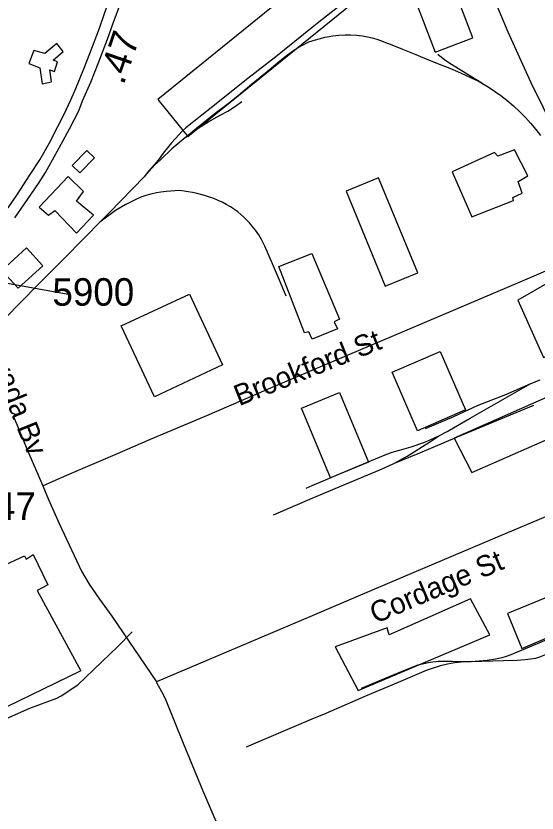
# Model space of a CAD drawing. Extents: x 1383679 to 1536984, y 460658 to 651027.
# Drawn here: x 1418729 to 1421096, y 503266 to 506884 of the extents above; entities that cross this region are included whole.
import ezdxf

# ---------------------------------------------------------------- set-up
doc = ezdxf.new("R2010")
doc.units = 0
for name, color, linetype in [('Exist Cultural Warehouse Building Footprint', 7, 'Continuous'), ('Exist Hydrographic Misc Water Feature', 7, 'Continuous'), ('Exist Railroad Spur', 7, 'Continuous'), ('Exist Road Non-System Type 51', 7, 'Continuous'), ('Exist Road Non-System Type 51 Label', 7, 'Continuous'), ('Exist Road Primary NC UnDivided 4 Lane Attributed', 7, 'Continuous'), ('Exist Road Secondary Mileage Hundredths English Label', 7, 'Continuous'), ('Exist Road Secondary Type 51 Attributed', 7, 'Continuous'), ('Exist Road Secondary Type 51 Label', 7, 'Continuous'), ('Exist Road Secondary Type 51 Number Label', 7, 'Continuous')]:
    doc.layers.add(name, color=color, linetype=linetype)

msp = doc.modelspace()

# ---------------------------------------------------------------- linework, layer by layer
at = {"layer": 'Exist Cultural Warehouse Building Footprint'}
for points in [[(1420287.4, 506966.7), (1420151.1, 507134.8), (1419373, 506503.8), (1419509.3, 506335.7), (1420287.4, 506966.7)], [(1420680.3, 507109.6), (1420509.6, 507044.5), (1420633.5, 506719.4), (1420804.2, 506784.4), (1420680.3, 507109.6)], [(1418810.6, 506726.7), (1418787.2, 506667.8), (1418837.5, 506647.3), (1418848, 506574.7), (1418890.1, 506583.8), (1418883.1, 506639.4), (1418904.1, 506631.5), (1418918.2, 506674.6), (1418898.3, 506682.5), (1418942.7, 506722.2), (1418914.7, 506758.5), (1418859.7, 506713.1), (1418810.6, 506726.7)], [(1418984.8, 506205.5), (1419019.6, 506171.8), (1419085.4, 506239.5), (1419050.6, 506273.3), (1418984.8, 506205.5)], [(1420993.7, 506275.8), (1420918.8, 506246.4), (1420902.4, 506264.5), (1420710.7, 506176), (1420799.5, 505971.8), (1420989, 506046.7), (1420986.6, 506060.3), (1421028.7, 506078.5), (1421010, 506132.9), (1421054.5, 506157.9), (1420993.7, 506275.8)], [(1418966.1, 506155.6), (1418835.1, 506015), (1418877.2, 505978.7), (1418905.3, 506001.3), (1419003.5, 505897), (1419080.7, 505978.7), (1419003.5, 506042.2), (1419036.3, 506087.5), (1418966.1, 506155.6)], [(1420376.3, 506148.8), (1420229, 506088.2), (1420406.7, 505656.5), (1420553.9, 505717.1), (1420376.3, 506148.8)], [(1418776.7, 505831.2), (1418664.8, 505728.9), (1418739.3, 505647.4), (1418851.2, 505749.7), (1418776.7, 505831.2)], [(1419922.8, 505746.4), (1420072.6, 505806.1), (1420198.3, 505507.7), (1420174.3, 505494.7), (1420190.3, 505463.6), (1420075.3, 505416.9), (1420059.2, 505450.6), (1420040.5, 505445.4), (1419922.8, 505746.4)], [(1421008.3, 505594.2), (1421124.8, 505333.1), (1421349.8, 505422.8), (1421317.6, 505485.1), (1421349.8, 505508.5), (1421269.4, 505648.7), (1421213.2, 505625.4), (1421173, 505687.7), (1421008.3, 505594.2)], [(1419207.2, 505476.6), (1419516.6, 505621.6), (1419667.3, 505300.1), (1419357.9, 505155.1), (1419207.2, 505476.6)], [(1420437.9, 505266.9), (1420656.2, 505361.4), (1420771.3, 505095.5), (1420553.1, 505001), (1420437.9, 505266.9)], [(1420719.1, 504966.9), (1420799.4, 504811.1), (1421173, 504974.7), (1421185.1, 504943.5), (1421394, 505044.8), (1421309.6, 505228), (1420719.1, 504966.9)], [(1420025.8, 505102.9), (1420199.4, 505175.1), (1420330.7, 504859.1), (1420157.2, 504786.9), (1420025.8, 505102.9)], [(1421737.4, 504538.3), (1421347.8, 504370.8), (1421359.8, 504335.7), (1420962.1, 504172.1), (1421026.4, 504012.4), (1421833.8, 504355.2), (1421737.4, 504538.3)], [(1418430.1, 504277.9), (1418767.2, 504433.5), (1418775.2, 504418), (1418807.3, 504438.7), (1418874.2, 504301.2), (1418826, 504275.3), (1419024, 503912), (1418684.3, 503746), (1418430.1, 504277.9)], [(1420178.8, 504020.2), (1420283.3, 503821.4), (1420881.8, 504074.7), (1420793.4, 504238.3), (1420423.9, 504074.7), (1420415.8, 504105.9), (1420178.8, 504020.2)]]:
    msp.add_lwpolyline(points, dxfattribs=at)
at = {"layer": 'Exist Hydrographic Misc Water Feature'}
msp.add_lwpolyline([(1417052.7, 503317.6), (1417231.4, 503350.1), (1417351.2, 503337.8), (1417542.3, 503286.4), (1417624.4, 503288.9), (1417718.8, 503309.1), (1417845.5, 503344.3), (1417923.8, 503352.6), (1418062, 503359.7), (1418120.3, 503373.2), (1418195, 503409.5), (1418251.3, 503428), (1418311.7, 503443.2), (1418339.7, 503446.7), (1418408.8, 503501.2), (1418474.2, 503570.4), (1418590, 503650.2), (1418658.6, 503682.4), (1418791.9, 503742.1), (1418914.7, 503787.2), (1418934.9, 503797.5), (1419009.9, 503847.7), (1419191.4, 504022.1), (1419256.8, 504088.9)], dxfattribs=at)
at = {"layer": 'Exist Railroad Spur'}
for points in [[(1420259.1, 506977.4), (1420098, 506849.4), (1420075, 506831), (1419908.8, 506698.6), (1419782.2, 506599.3), (1419609.3, 506462.2), (1419500, 506375.8), (1419484.5, 506360.7), (1419468.9, 506343.9), (1419451.5, 506325.6), (1419435.8, 506307.7), (1419417.7, 506284.4), (1419398.2, 506260.3), (1419379.9, 506235.2), (1419359.5, 506211), (1419331.5, 506179.2), (1419311.1, 506153.2)], [(1419500.5, 506333.9), (1419523.5, 506352.7), (1419557.8, 506382.2), (1419587.9, 506406.2), (1419634.2, 506442.4), (1419693.3, 506486.2), (1419738.5, 506522.9), (1419799.2, 506574.4), (1419870.3, 506632), (1419927.7, 506680.3), (1419956.5, 506703), (1419996.1, 506731.8), (1420027, 506749.7), (1420059.6, 506765.4), (1420075, 506770.6), (1420084.4, 506773.7), (1420112.6, 506781.6), (1420132.2, 506786.8), (1420142.5, 506788.5), (1420168.7, 506793.1), (1420195.7, 506796.4), (1420224.3, 506797.7), (1420249.2, 506798.2), (1420276.7, 506796.4), (1420302.9, 506793.2), (1420325.8, 506788.8), (1420347.7, 506783.6), (1420367.7, 506777.7), (1420390.2, 506770), (1420407.9, 506763.3), (1420435.8, 506752.3), (1420484.7, 506732.3), (1420537.5, 506711.1), (1420585.4, 506691.6), (1420644.5, 506667.9), (1420692.1, 506649.3), (1420734.9, 506631.6), (1420770.9, 506615.1), (1420799.9, 506601.9), (1420823.5, 506590.4), (1420846.1, 506577.8)], [(1420846.1, 506577.8), (1420770.7, 506623.8), (1420707.6, 506663.1), (1420677.7, 506682.5), (1420646.1, 506708.3)], [(1420846.1, 506577.8), (1420873.7, 506561.6), (1420902.3, 506542.6), (1420931.7, 506522.3), (1420958.8, 506501.6), (1420988.5, 506475.6), (1421017.9, 506448.7), (1421043.7, 506422.3), (1421066, 506397.6), (1421090.2, 506368.6), (1421111.4, 506340.9)], [(1419500.5, 506333.9), (1419544.7, 506366.1), (1419605.6, 506405), (1419656.6, 506433.6), (1419691.1, 506451.5), (1419726.5, 506474), (1419755.3, 506494.5)], [(1419500.5, 506333.9), (1419437.1, 506280.4), (1419386.9, 506232.2), (1419358.7, 506205.6), (1419311.1, 506153.2)], [(1419311.1, 506153.2), (1419153.2, 505991.7), (1419110.2, 505947.8)], [(1419956.5, 505611.7), (1419926.2, 505683.9), (1419890.4, 505768.8), (1419859.2, 505839.3), (1419844.8, 505868.6), (1419831.9, 505890.4), (1419817.5, 505911.4), (1419801.8, 505929.9), (1419789.8, 505943.9), (1419778.7, 505955.9), (1419764.5, 505969.6), (1419749.9, 505983.1), (1419736.5, 505994.1), (1419721.5, 506005.4), (1419703.2, 506016.8), (1419684.1, 506028.5), (1419665.4, 506038.2), (1419647, 506046.7), (1419627.9, 506055.4), (1419608.9, 506061.3), (1419590.7, 506067), (1419575.2, 506071.8), (1419551.5, 506077.9), (1419530.9, 506082.5), (1419511.1, 506086), (1419493.8, 506088.1), (1419471.8, 506090.8), (1419451, 506090.1), (1419431.8, 506089), (1419410.9, 506086.8), (1419387.3, 506084), (1419367.7, 506080.5), (1419341.7, 506075.1), (1419319.6, 506069.3), (1419296.7, 506061.1), (1419275.9, 506052.3), (1419228.8, 506028.5), (1419181.7, 506000.5), (1419110.2, 505947.8)], [(1419110.2, 505947.8), (1419044.7, 505881), (1418937.1, 505772.2), (1418829, 505663.1), (1418751.4, 505585), (1418680.8, 505513.9), (1418624.2, 505455.2), (1418607.3, 505437.4)], [(1420589.1, 505011.2), (1420717.8, 505066), (1420829.3, 505117), (1420954, 505165.6), (1421068.6, 505214.8)], [(1420653.5, 504979.1), (1420687.7, 504997.7), (1420792.9, 505058.8), (1421068.6, 505214.8)], [(1421068.6, 505214.8), (1421110.9, 505232.3)], [(1420449.2, 504853.9), (1420563.5, 504901.5), (1420674, 504948.1), (1420735.3, 504973.9), (1420957.2, 505066), (1421081.9, 505117.8)], [(1420046.7, 504740.6), (1420075, 504752.6), (1420271.9, 504835.8), (1420399.2, 504889.4), (1420438.7, 504903.9), (1420470.6, 504913.5), (1420524.3, 504928.5), (1420581.9, 504948.4), (1420610.7, 504959.1), (1420653.5, 504979.1)], [(1420449.2, 504853.9), (1420475.4, 504868.7), (1420505.5, 504886.2), (1420537.8, 504906), (1420576.2, 504929.6), (1420607, 504948.8), (1420653.5, 504979.1)], [(1419899.2, 504619.9), (1420075, 504694.3), (1420225.7, 504758.1), (1420381.3, 504824), (1420419.5, 504840.1), (1420449.2, 504853.9)], [(1420797.1, 503954.4), (1420869.5, 503960.1), (1420907.7, 503966), (1420937.4, 503972.3), (1420957.9, 503978.4), (1420979.1, 503986), (1421007.3, 503997.8), (1421097.8, 504035.4), (1421180.3, 504070.9), (1421274.6, 504111.1), (1421415.2, 504170.5), (1421614.2, 504254.9), (1421823.6, 504343.6)], [(1420797.1, 503954.4), (1420943.8, 503958.6), (1421006.4, 503959.7), (1421041.7, 503962.1), (1421090.2, 503968.4), (1421108.5, 503974.3), (1421154.4, 503992.6), (1421231.6, 504027.1), (1421333.8, 504071.8), (1421376.4, 504088), (1421401.9, 504096.7), (1421423.5, 504100.8), (1421512.3, 504109.2), (1421570.8, 504119.6), (1421694.1, 504151.7)], [(1419776.5, 503566.6), (1419953.7, 503641.9), (1420075, 503693.4), (1420137.7, 503720), (1420319.1, 503797.9), (1420466.4, 503860.3), (1420593.4, 503913.8), (1420630.5, 503926.3), (1420657, 503935.2), (1420689, 503942.8), (1420722.9, 503948.5), (1420765.7, 503953.1), (1420797.1, 503954.4)], [(1420298.8, 503832), (1420447.6, 503895.2), (1420513.6, 503922.7), (1420555.5, 503938), (1420582.3, 503945.4), (1420611.3, 503951.4), (1420649.1, 503954.9), (1420710.2, 503954.9), (1420797.1, 503954.4)]]:
    msp.add_lwpolyline(points, dxfattribs=at)
at = {"layer": 'Exist Road Non-System Type 51'}
for points in [[(1418850.5, 504751.3), (1418897.9, 504772.5), (1418960, 504799.1), (1419190, 504898.2), (1419340.2, 504962.6), (1419567.6, 505058.6), (1419584.9, 505066), (1419876.4, 505190.7), (1420064.1, 505271.6), (1420075, 505276.2), (1420146.1, 505306.2), (1420534.9, 505471.6), (1421030.5, 505681.8), (1421323.2, 505806.4), (1421392.7, 505833.9)], [(1421796.4, 504889.4), (1421735.6, 504865.9), (1421619.3, 504816.6), (1421465.8, 504751.3), (1421298.9, 504680.4), (1421123.6, 504606.1), (1420933.1, 504525.2), (1420755.2, 504449.9), (1420536.9, 504357.5), (1420354.5, 504280.1), (1420137.9, 504188.4), (1420075, 504161.7), (1419366.8, 503861.2)]]:
    msp.add_lwpolyline(points, dxfattribs=at)
at = {"layer": 'Exist Road Primary NC UnDivided 4 Lane Attributed'}
for points in [[(1418693.2, 506012), (1418735.9, 506074.2), (1418794, 506163.2), (1418837, 506230.7), (1418880.8, 506308.2), (1418918.8, 506381.5), (1418947.5, 506437.5), (1418978.4, 506502.8), (1419000.6, 506553.7), (1419037.9, 506642.8), (1419065.2, 506713.1), (1419108.9, 506828), (1419132.6, 506899), (1419165.6, 506989.5), (1419181.4, 507030.4), (1419260.7, 507252.2), (1419317, 507406.9), (1419391.4, 507613.3), (1419423.5, 507702.4), (1419459.9, 507793.5)], [(1418723.5, 505967.4), (1418767.2, 506030.6), (1418830.6, 506123), (1418862.8, 506173.3), (1418910.2, 506257.3), (1418942.9, 506317.5), (1418971.9, 506370.7), (1419014, 506452.7), (1419030.6, 506498.3), (1419068.8, 506583.2), (1419103, 506667.4), (1419144.6, 506778.5), (1419171.4, 506855.2), (1419197.2, 506923.4), (1419203.6, 506942.8), (1419216.6, 506978.7), (1419267.9, 507122.1), (1419307.9, 507232.8), (1419355.8, 507364.1), (1419439.5, 507594.9), (1419466.7, 507670.2), (1419505.3, 507780.1)]]:
    msp.add_lwpolyline(points, dxfattribs=at)
at = {"layer": 'Exist Road Secondary Type 51 Attributed'}
for points in [[(1421182.3, 506353.2), (1421069.9, 506580.5), (1420965, 506810.3), (1420893.9, 506981.4)], [(1418717.1, 505066), (1418782.9, 504908.7), (1418850.5, 504751.3), (1418877.4, 504688.6), (1418924.5, 504580.3), (1419026.5, 504364.3), (1419061.9, 504304.9), (1419107.9, 504236.6), (1419164.9, 504159.4), (1419366.8, 503861.2), (1419368, 503859.1), (1419390.8, 503817.1), (1419406.5, 503785.2), (1419489.3, 503582.5), (1419578.1, 503367.3), (1419732, 503006.6)]]:
    msp.add_lwpolyline(points, dxfattribs=at)
at = {"layer": 'Exist Road Secondary Type 51 Number Label'}
msp.add_lwpolyline([(1418647.1, 505677.6), (1418975.5, 505619.2)], dxfattribs=at)

# ---------------------------------------------------------------- texts
at = {"layer": 'Exist Road Non-System Type 51 Label'}
for s, rotation, p in [('Brookford St', 21.8798, (1419742.7, 505112)), ('Cordage St', 23.1271, (1420361.8, 504123.9))]:
    msp.add_text(s, height=95, rotation=rotation, dxfattribs=at).set_placement(p)
at = {"layer": 'Exist Road Secondary Mileage Hundredths English Label'}
msp.add_text('.47', height=125, rotation=71.0462, dxfattribs=at).set_placement((1419217.5, 506566.4))
at = {"layer": 'Exist Road Secondary Type 51 Label'}
msp.add_text('Nevada Bv', height=95, rotation=292.1261, dxfattribs=at).set_placement((1418552.5, 505455.2))
at = {"layer": 'Exist Road Secondary Type 51 Number Label'}
for s, p in [('5900', (1418894.5, 505568.4)), ('1347', (1418447.2, 504596.4))]:
    msp.add_text(s, height=125, dxfattribs=at).set_placement(p)

doc.saveas('drawing.dxf')
